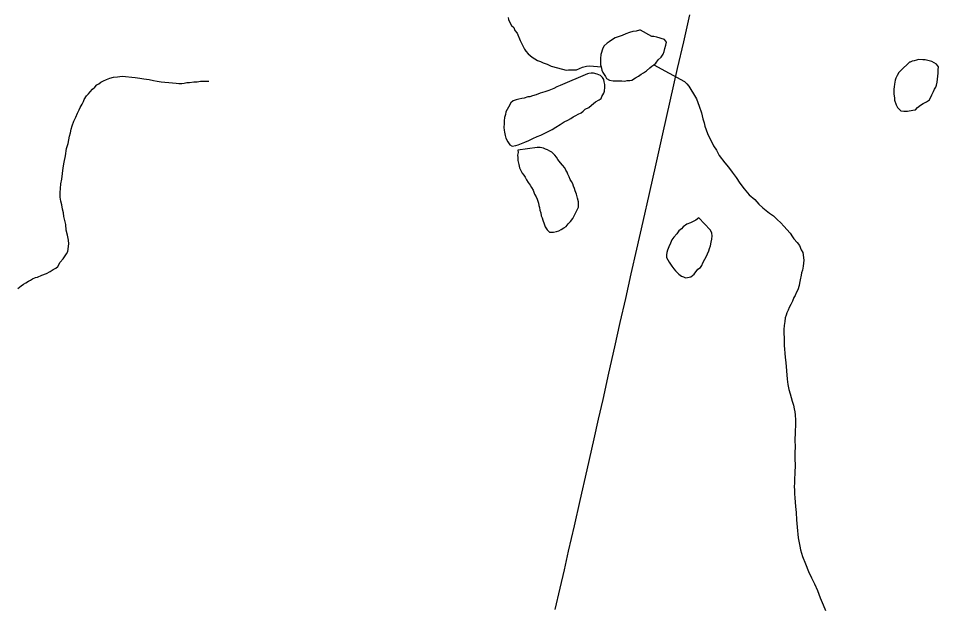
# Model space of a CAD drawing. Extents: x 103424 to 290657, y 38711 to 110967.
# Drawn here: x 214248.9583 to 214249.383, y 40209.2571 to 40209.5291 of the extents above; entities that cross this region are included whole.
import ezdxf

# ---------------------------------------------------------------- set-up
doc = ezdxf.new("R2010")
doc.units = 0
for name, color, linetype in [('GM_X_County_Road', 7, 'Continuous'), ('GM_X_Minor_Lake', 7, 'Continuous'), ('GM_X_Minor_River', 7, 'Continuous')]:
    doc.layers.add(name, color=color, linetype=linetype)

msp = doc.modelspace()

# ---------------------------------------------------------------- linework, layer by layer
at = {"layer": 'GM_X_County_Road'}
msp.add_lwpolyline([(214249.20604, 40209.25631), (214249.20835, 40209.26611), (214249.2103, 40209.27462), (214249.21224, 40209.28312), (214249.21492, 40209.29485), (214249.2176, 40209.30657), (214249.22081, 40209.3208), (214249.22401, 40209.33504), (214249.22609, 40209.34409), (214249.22818, 40209.35315), (214249.2309, 40209.36536), (214249.23363, 40209.37757), (214249.23613, 40209.3887), (214249.23862, 40209.39983), (214249.24121, 40209.41124), (214249.2438, 40209.42264), (214249.24669, 40209.43546), (214249.24958, 40209.44828), (214249.25269, 40209.46206), (214249.25579, 40209.47584), (214249.25919, 40209.49091), (214249.26259, 40209.50597), (214249.26541, 40209.51836), (214249.26824, 40209.53075)], dxfattribs=at)
at = {"layer": 'GM_X_Minor_Lake'}
for points in [[(214249.2454, 40209.52379), (214249.24495, 40209.52373), (214249.24344, 40209.52331), (214249.24192, 40209.52309), (214249.24041, 40209.52268), (214249.23871, 40209.52207), (214249.23702, 40209.52127), (214249.23513, 40209.52066), (214249.2338, 40209.52025), (214249.23249, 40209.51946), (214249.23099, 40209.51829), (214249.23006, 40209.5177), (214249.22875, 40209.51653), (214249.22801, 40209.51538), (214249.22712, 40209.51251), (214249.22697, 40209.51061), (214249.22701, 40209.50909), (214249.22703, 40209.50776), (214249.22725, 40209.50681), (214249.22766, 40209.5053), (214249.22806, 40209.50417), (214249.22865, 40209.50323), (214249.22924, 40209.5023), (214249.22983, 40209.50136), (214249.23118, 40209.50063), (214249.2329, 40209.50028), (214249.23442, 40209.50032)], [(214249.2454, 40209.52379), (214249.24495, 40209.52373), (214249.24344, 40209.52331), (214249.24192, 40209.52309), (214249.24041, 40209.52268), (214249.23871, 40209.52207), (214249.23702, 40209.52127), (214249.23513, 40209.52066), (214249.2338, 40209.52025), (214249.23249, 40209.51946), (214249.23099, 40209.51829), (214249.23006, 40209.5177), (214249.22875, 40209.51653), (214249.22801, 40209.51538), (214249.22712, 40209.51251), (214249.22697, 40209.51061), (214249.22701, 40209.50909), (214249.22703, 40209.50776), (214249.22725, 40209.50681), (214249.22766, 40209.5053), (214249.22806, 40209.50417), (214249.22865, 40209.50323), (214249.22924, 40209.5023), (214249.22983, 40209.50136), (214249.23118, 40209.50063), (214249.2329, 40209.50028), (214249.23442, 40209.50032), (214249.23689, 40209.50037), (214249.23823, 40209.50021), (214249.23936, 40209.50043), (214249.24051, 40209.50045), (214249.24145, 40209.50066), (214249.24314, 40209.50165), (214249.24446, 40209.50244), (214249.24577, 40209.50341), (214249.2469, 40209.50401), (214249.24821, 40209.50499), (214249.2497, 40209.50635), (214249.25063, 40209.50713), (214249.25157, 40209.50772), (214249.25251, 40209.5085), (214249.25361, 40209.51005), (214249.25492, 40209.51121), (214249.25584, 40209.51256), (214249.25638, 40209.51391), (214249.25674, 40209.51524), (214249.25708, 40209.51677), (214249.25744, 40209.51811), (214249.25646, 40209.51942), (214249.25301, 40209.52048), (214249.25167, 40209.52083), (214249.25072, 40209.52081), (214249.2454, 40209.52379)], [(214249.23442, 40209.50032), (214249.23689, 40209.50037), (214249.23823, 40209.50021), (214249.23936, 40209.50043), (214249.24051, 40209.50045), (214249.24145, 40209.50066), (214249.24314, 40209.50165), (214249.24446, 40209.50244), (214249.24577, 40209.50341), (214249.2469, 40209.50401), (214249.24821, 40209.50499), (214249.2497, 40209.50635), (214249.25063, 40209.50713), (214249.25157, 40209.50772), (214249.25251, 40209.5085), (214249.25361, 40209.51005), (214249.25492, 40209.51121), (214249.25584, 40209.51256), (214249.25638, 40209.51391), (214249.25674, 40209.51524), (214249.25708, 40209.51677), (214249.25744, 40209.51811), (214249.25646, 40209.51942), (214249.25301, 40209.52048), (214249.25167, 40209.52083), (214249.25072, 40209.52081), (214249.2454, 40209.52379)], [(214249.36959, 40209.50887), (214249.36556, 40209.50507), (214249.36463, 40209.5041), (214249.3639, 40209.50275), (214249.36335, 40209.5016), (214249.363, 40209.50064), (214249.36266, 40209.49874), (214249.36249, 40209.49759), (214249.36232, 40209.49645), (214249.36235, 40209.49531), (214249.36237, 40209.49417), (214249.3626, 40209.49247), (214249.36262, 40209.49133), (214249.36343, 40209.48925), (214249.36403, 40209.48794), (214249.36558, 40209.48645), (214249.36692, 40209.48629), (214249.36863, 40209.48633), (214249.37109, 40209.48676), (214249.37242, 40209.48698), (214249.37335, 40209.48795), (214249.37465, 40209.48912), (214249.37597, 40209.48991), (214249.37747, 40209.4907), (214249.37879, 40209.49149), (214249.37988, 40209.49379), (214249.38061, 40209.49533), (214249.38115, 40209.49648), (214249.3817, 40209.49744), (214249.38206, 40209.4984), (214249.38242, 40209.49974), (214249.3829, 40209.50393), (214249.38286, 40209.50545), (214249.38303, 40209.50678), (214249.38205, 40209.50809), (214249.37993, 40209.50918), (214249.37802, 40209.50971), (214249.37687, 40209.51007), (214249.37573, 40209.51004), (214249.37382, 40209.51019), (214249.37288, 40209.50979), (214249.37174, 40209.50957), (214249.3708, 40209.50936), (214249.36985, 40209.50896), (214249.36959, 40209.50887)], [(214249.36959, 40209.50887), (214249.36556, 40209.50507), (214249.36463, 40209.5041), (214249.3639, 40209.50275), (214249.36335, 40209.5016), (214249.363, 40209.50064), (214249.36266, 40209.49874), (214249.36249, 40209.49759), (214249.36232, 40209.49645), (214249.36235, 40209.49531), (214249.36237, 40209.49417), (214249.3626, 40209.49247), (214249.36262, 40209.49133), (214249.36343, 40209.48925), (214249.36403, 40209.48794), (214249.36558, 40209.48645), (214249.36692, 40209.48629), (214249.36863, 40209.48633), (214249.37109, 40209.48676), (214249.37242, 40209.48698), (214249.37335, 40209.48795), (214249.37465, 40209.48912), (214249.37597, 40209.48991)], [(214249.37597, 40209.48991), (214249.37747, 40209.4907), (214249.37879, 40209.49149), (214249.37988, 40209.49379), (214249.38061, 40209.49533), (214249.38115, 40209.49648), (214249.3817, 40209.49744), (214249.38206, 40209.4984), (214249.38242, 40209.49974), (214249.3829, 40209.50393), (214249.38286, 40209.50545), (214249.38303, 40209.50678), (214249.38205, 40209.50809), (214249.37993, 40209.50918), (214249.37802, 40209.50971), (214249.37687, 40209.51007), (214249.37573, 40209.51004), (214249.37382, 40209.51019), (214249.37288, 40209.50979), (214249.37174, 40209.50957), (214249.3708, 40209.50936), (214249.36985, 40209.50896), (214249.36959, 40209.50887)], [(214249.22103, 40209.50363), (214249.2084, 40209.49823), (214249.20689, 40209.49762), (214249.20539, 40209.49683), (214249.20313, 40209.49583), (214249.20124, 40209.49522), (214249.19916, 40209.4946), (214249.19727, 40209.4938), (214249.19557, 40209.49339), (214249.19444, 40209.49298), (214249.19349, 40209.49296), (214249.19179, 40209.49235), (214249.19065, 40209.49214), (214249.18932, 40209.49192), (214249.188, 40209.49151), (214249.18668, 40209.4911), (214249.18556, 40209.49013), (214249.18446, 40209.48821), (214249.18391, 40209.48705), (214249.18336, 40209.48609), (214249.1832, 40209.48476), (214249.18266, 40209.48342), (214249.1825, 40209.48189), (214249.18253, 40209.48056), (214249.18238, 40209.47885), (214249.18259, 40209.47753), (214249.18261, 40209.47658), (214249.18303, 40209.47507), (214249.18324, 40209.47393), (214249.18423, 40209.47224), (214249.18521, 40209.47074), (214249.18617, 40209.47019), (214249.18788, 40209.47042), (214249.18902, 40209.47083), (214249.19203, 40209.47203), (214249.19392, 40209.47283), (214249.1958, 40209.47363), (214249.19768, 40209.47462), (214249.19938, 40209.47523), (214249.20465, 40209.47782), (214249.20634, 40209.47899), (214249.20841, 40209.48018), (214249.21028, 40209.48136), (214249.21198, 40209.48215), (214249.21329, 40209.48294), (214249.21442, 40209.48373), (214249.21554, 40209.48432), (214249.21667, 40209.48492), (214249.21799, 40209.48551), (214249.21893, 40209.4863), (214249.21986, 40209.48727), (214249.22155, 40209.48806), (214249.22286, 40209.48904), (214249.22473, 40209.4906), (214249.22642, 40209.49159), (214249.22736, 40209.49218), (214249.22753, 40209.49313), (214249.22845, 40209.49467), (214249.22881, 40209.49563), (214249.22896, 40209.49734), (214249.22893, 40209.49867), (214249.22872, 40209.49981), (214249.2285, 40209.50094), (214249.22791, 40209.50188), (214249.22694, 40209.50281), (214249.22541, 40209.50335), (214249.22369, 40209.50388), (214249.22273, 40209.50386), (214249.2216, 40209.50364), (214249.22103, 40209.50363)], [(214249.22103, 40209.50363), (214249.2084, 40209.49823), (214249.20689, 40209.49762), (214249.20539, 40209.49683), (214249.20313, 40209.49583), (214249.20124, 40209.49522), (214249.19916, 40209.4946), (214249.19727, 40209.4938), (214249.19557, 40209.49339), (214249.19444, 40209.49298), (214249.19349, 40209.49296), (214249.19179, 40209.49235), (214249.19065, 40209.49214), (214249.18932, 40209.49192), (214249.188, 40209.49151), (214249.18668, 40209.4911), (214249.18556, 40209.49013), (214249.18446, 40209.48821), (214249.18391, 40209.48705), (214249.18336, 40209.48609), (214249.1832, 40209.48476), (214249.18266, 40209.48342), (214249.1825, 40209.48189), (214249.18253, 40209.48056), (214249.18238, 40209.47885), (214249.18259, 40209.47753), (214249.18261, 40209.47658), (214249.18303, 40209.47507), (214249.18324, 40209.47393), (214249.18423, 40209.47224), (214249.18521, 40209.47074), (214249.18617, 40209.47019), (214249.18788, 40209.47042), (214249.18902, 40209.47083), (214249.19203, 40209.47203)], [(214249.19203, 40209.47203), (214249.19392, 40209.47283), (214249.1958, 40209.47363), (214249.19768, 40209.47462), (214249.19938, 40209.47523), (214249.20465, 40209.47782), (214249.20634, 40209.47899), (214249.20841, 40209.48018), (214249.21028, 40209.48136), (214249.21198, 40209.48215), (214249.21329, 40209.48294), (214249.21442, 40209.48373), (214249.21554, 40209.48432), (214249.21667, 40209.48492), (214249.21799, 40209.48551), (214249.21893, 40209.4863), (214249.21986, 40209.48727), (214249.22155, 40209.48806), (214249.22286, 40209.48904), (214249.22473, 40209.4906), (214249.22642, 40209.49159), (214249.22736, 40209.49218), (214249.22753, 40209.49313), (214249.22845, 40209.49467), (214249.22881, 40209.49563), (214249.22896, 40209.49734), (214249.22893, 40209.49867), (214249.22872, 40209.49981), (214249.2285, 40209.50094), (214249.22791, 40209.50188), (214249.22694, 40209.50281), (214249.22541, 40209.50335), (214249.22369, 40209.50388), (214249.22273, 40209.50386), (214249.2216, 40209.50364), (214249.22103, 40209.50363)], [(214249.18889, 40209.46836), (214249.18891, 40209.46722), (214249.18874, 40209.46608), (214249.18877, 40209.46494), (214249.1888, 40209.46361), (214249.18922, 40209.46172), (214249.18963, 40209.46021), (214249.19023, 40209.45889), (214249.19083, 40209.45776), (214249.19161, 40209.45683), (214249.1922, 40209.45589), (214249.1928, 40209.45458), (214249.19358, 40209.45345), (214249.19456, 40209.45215), (214249.19515, 40209.45102), (214249.19594, 40209.4499), (214249.19655, 40209.44801), (214249.19734, 40209.4467), (214249.19774, 40209.44576), (214249.19814, 40209.44481), (214249.19835, 40209.44387), (214249.19857, 40209.44273), (214249.19878, 40209.44179), (214249.19899, 40209.44065), (214249.1994, 40209.43933), (214249.19962, 40209.43801), (214249.20002, 40209.43707), (214249.20042, 40209.43593), (214249.20103, 40209.43424), (214249.20144, 40209.43292), (214249.20242, 40209.43161), (214249.20339, 40209.43049), (214249.20529, 40209.43053), (214249.20662, 40209.43075), (214249.20775, 40209.43115), (214249.20888, 40209.43175), (214249.21001, 40209.43253), (214249.21113, 40209.43313), (214249.21206, 40209.43429), (214249.21318, 40209.43545), (214249.21429, 40209.43681), (214249.2152, 40209.43854), (214249.21684, 40209.44199), (214249.21682, 40209.44294), (214249.21679, 40209.44446), (214249.21637, 40209.44616), (214249.21595, 40209.44805), (214249.21535, 40209.44956), (214249.21494, 40209.45069), (214249.21454, 40209.45163), (214249.21414, 40209.45276), (214249.21354, 40209.45389), (214249.21295, 40209.45483), (214249.21255, 40209.45596), (214249.21195, 40209.45727), (214249.21155, 40209.45821), (214249.21096, 40209.45915), (214249.21056, 40209.46009), (214249.20939, 40209.4614), (214249.2086, 40209.46252), (214249.20724, 40209.46401), (214249.20665, 40209.46514), (214249.20586, 40209.46607), (214249.2045, 40209.46737), (214249.20354, 40209.46792), (214249.20258, 40209.46847), (214249.20162, 40209.46883), (214249.20066, 40209.46919), (214249.19913, 40209.46953), (214249.1978, 40209.4695), (214249.18889, 40209.46836)], [(214249.18889, 40209.46836), (214249.18891, 40209.46722), (214249.18874, 40209.46608), (214249.18877, 40209.46494), (214249.1888, 40209.46361), (214249.18922, 40209.46172), (214249.18963, 40209.46021), (214249.19023, 40209.45889), (214249.19083, 40209.45776), (214249.19161, 40209.45683), (214249.1922, 40209.45589), (214249.1928, 40209.45458), (214249.19358, 40209.45345), (214249.19456, 40209.45215), (214249.19515, 40209.45102), (214249.19594, 40209.4499), (214249.19655, 40209.44801), (214249.19734, 40209.4467), (214249.19774, 40209.44576), (214249.19814, 40209.44481), (214249.19835, 40209.44387), (214249.19857, 40209.44273), (214249.19878, 40209.44179), (214249.19899, 40209.44065), (214249.1994, 40209.43933), (214249.19962, 40209.43801), (214249.20002, 40209.43707), (214249.20042, 40209.43593), (214249.20103, 40209.43424), (214249.20144, 40209.43292), (214249.20242, 40209.43161), (214249.20339, 40209.43049), (214249.20529, 40209.43053), (214249.20662, 40209.43075), (214249.20775, 40209.43115), (214249.20888, 40209.43175)], [(214249.20888, 40209.43175), (214249.21001, 40209.43253), (214249.21113, 40209.43313), (214249.21206, 40209.43429), (214249.21318, 40209.43545), (214249.21429, 40209.43681), (214249.2152, 40209.43854), (214249.21684, 40209.44199), (214249.21682, 40209.44294), (214249.21679, 40209.44446), (214249.21637, 40209.44616), (214249.21595, 40209.44805), (214249.21535, 40209.44956), (214249.21494, 40209.45069), (214249.21454, 40209.45163), (214249.21414, 40209.45276), (214249.21354, 40209.45389), (214249.21295, 40209.45483), (214249.21255, 40209.45596), (214249.21195, 40209.45727), (214249.21155, 40209.45821), (214249.21096, 40209.45915), (214249.21056, 40209.46009), (214249.20939, 40209.4614), (214249.2086, 40209.46252), (214249.20724, 40209.46401), (214249.20665, 40209.46514), (214249.20586, 40209.46607), (214249.2045, 40209.46737), (214249.20354, 40209.46792), (214249.20258, 40209.46847), (214249.20162, 40209.46883), (214249.20066, 40209.46919), (214249.19913, 40209.46953), (214249.1978, 40209.4695), (214249.18889, 40209.46836)], [(214249.2723, 40209.43712), (214249.27099, 40209.43595), (214249.26949, 40209.43516), (214249.26854, 40209.43476), (214249.26684, 40209.43415), (214249.26516, 40209.43297), (214249.26442, 40209.43201), (214249.26311, 40209.43103), (214249.26218, 40209.42968), (214249.26089, 40209.42813), (214249.25996, 40209.42697), (214249.25923, 40209.42543), (214249.25851, 40209.42371), (214249.25797, 40209.42218), (214249.25761, 40209.42103), (214249.25744, 40209.42007), (214249.25747, 40209.41875), (214249.25807, 40209.41762), (214249.25866, 40209.41668), (214249.25925, 40209.41574), (214249.25984, 40209.41481), (214249.26082, 40209.4135), (214249.2616, 40209.41257)], [(214249.2723, 40209.43712), (214249.27099, 40209.43595), (214249.26949, 40209.43516), (214249.26854, 40209.43476), (214249.26684, 40209.43415), (214249.26516, 40209.43297), (214249.26442, 40209.43201), (214249.26311, 40209.43103), (214249.26218, 40209.42968), (214249.26089, 40209.42813), (214249.25996, 40209.42697), (214249.25923, 40209.42543), (214249.25851, 40209.42371), (214249.25797, 40209.42218), (214249.25761, 40209.42103), (214249.25744, 40209.42007), (214249.25747, 40209.41875), (214249.25807, 40209.41762), (214249.25866, 40209.41668), (214249.25925, 40209.41574), (214249.25984, 40209.41481), (214249.26082, 40209.4135), (214249.2616, 40209.41257), (214249.26315, 40209.41108), (214249.26431, 40209.41016), (214249.26527, 40209.4098), (214249.26623, 40209.40944), (214249.26718, 40209.40946), (214249.2687, 40209.40987), (214249.27019, 40209.41104), (214249.27185, 40209.41336), (214249.27317, 40209.41415), (214249.27372, 40209.41511), (214249.27426, 40209.41626), (214249.27518, 40209.41799), (214249.27572, 40209.41914), (214249.277, 40209.42183), (214249.27735, 40209.42298), (214249.27771, 40209.42412), (214249.27805, 40209.42584), (214249.2784, 40209.42718), (214249.27856, 40209.4287), (214249.27834, 40209.43003), (214249.27774, 40209.43135), (214249.27755, 40209.43153), (214249.2723, 40209.43712)], [(214249.2616, 40209.41257), (214249.26315, 40209.41108), (214249.26431, 40209.41016), (214249.26527, 40209.4098), (214249.26623, 40209.40944), (214249.26718, 40209.40946), (214249.2687, 40209.40987), (214249.27019, 40209.41104), (214249.27185, 40209.41336), (214249.27317, 40209.41415), (214249.27372, 40209.41511), (214249.27426, 40209.41626), (214249.27518, 40209.41799), (214249.27572, 40209.41914), (214249.277, 40209.42183), (214249.27735, 40209.42298), (214249.27771, 40209.42412), (214249.27805, 40209.42584), (214249.2784, 40209.42718), (214249.27856, 40209.4287), (214249.27834, 40209.43003), (214249.27774, 40209.43135), (214249.27755, 40209.43153), (214249.2723, 40209.43712)]]:
    msp.add_lwpolyline(points, dxfattribs=at)
at = {"layer": 'GM_X_Minor_River'}
for points in [[(214249.18434, 40209.52963), (214249.18455, 40209.52868), (214249.18515, 40209.52718), (214249.18594, 40209.52586), (214249.18691, 40209.52493), (214249.18751, 40209.52362), (214249.18849, 40209.52231), (214249.1899, 40209.51892), (214249.19109, 40209.51648), (214249.19188, 40209.51497), (214249.19247, 40209.51404), (214249.19364, 40209.51273), (214249.19539, 40209.51125), (214249.19673, 40209.51052), (214249.19789, 40209.50978), (214249.19923, 40209.50924), (214249.20058, 40209.5087), (214249.2023, 40209.50798), (214249.20422, 40209.50707), (214249.20939, 40209.50566), (214249.21111, 40209.50532), (214249.21225, 40209.50535), (214249.21377, 40209.50538), (214249.21491, 40209.5054), (214249.21586, 40209.50542), (214249.21869, 40209.50663), (214249.22058, 40209.50705), (214249.2221, 40209.50727), (214249.2221, 40209.50727), (214249.22725, 40209.50681)], [(214249.25157, 40209.50772), (214249.26581, 40209.50005), (214249.26679, 40209.49893), (214249.26776, 40209.49781), (214249.26874, 40209.49631), (214249.26993, 40209.49425), (214249.27131, 40209.492), (214249.27252, 40209.48861), (214249.27354, 40209.48559), (214249.27417, 40209.48275), (214249.27478, 40209.48087), (214249.2752, 40209.47936), (214249.2758, 40209.47766), (214249.27641, 40209.47596), (214249.27721, 40209.47427), (214249.2782, 40209.47239), (214249.27919, 40209.47032), (214249.28057, 40209.46826), (214249.28176, 40209.46582), (214249.28431, 40209.46246), (214249.28606, 40209.4604), (214249.28782, 40209.45816), (214249.28959, 40209.45573), (214249.29135, 40209.45311), (214249.29331, 40209.45049), (214249.29565, 40209.44769), (214249.29818, 40209.44547), (214249.30012, 40209.44342), (214249.30187, 40209.44175), (214249.30342, 40209.44045), (214249.30497, 40209.43916), (214249.30689, 40209.43806), (214249.30845, 40209.43638), (214249.3102, 40209.43471), (214249.31156, 40209.43322), (214249.31448, 40209.43005), (214249.31566, 40209.42837), (214249.31625, 40209.42743), (214249.31781, 40209.42576), (214249.31879, 40209.42426), (214249.31959, 40209.42238), (214249.32038, 40209.42106), (214249.32084, 40209.41746), (214249.32052, 40209.4148), (214249.32018, 40209.41289), (214249.31982, 40209.41174), (214249.31966, 40209.4106), (214249.31913, 40209.4085), (214249.31878, 40209.40697), (214249.31862, 40209.40583), (214249.31809, 40209.40391), (214249.31736, 40209.40238), (214249.31681, 40209.40123), (214249.31626, 40209.40027), (214249.31554, 40209.39854), (214249.31481, 40209.397), (214249.31408, 40209.39566), (214249.31353, 40209.39451), (214249.31299, 40209.39317), (214249.31263, 40209.39221), (214249.31228, 40209.39087), (214249.31213, 40209.38916), (214249.31178, 40209.38744), (214249.31163, 40209.38554), (214249.31167, 40209.38364), (214249.31171, 40209.38174), (214249.31176, 40209.37984), (214249.31179, 40209.37813), (214249.31183, 40209.37642), (214249.31206, 40209.37453), (214249.31229, 40209.37263), (214249.31253, 40209.37036), (214249.31308, 40209.36258), (214249.31351, 40209.36012), (214249.31394, 40209.35785), (214249.31455, 40209.35577), (214249.31497, 40209.35407), (214249.31539, 40209.35237), (214249.31599, 40209.35067), (214249.31641, 40209.34897), (214249.31663, 40209.34746), (214249.31685, 40209.34613), (214249.31691, 40209.34366), (214249.31695, 40209.34177), (214249.31683, 40209.33815), (214249.31673, 40209.33435), (214249.31679, 40209.3315), (214249.31666, 40209.32865), (214249.31671, 40209.32637), (214249.31673, 40209.32504), (214249.31676, 40209.32371), (214249.3168, 40209.32201), (214249.31665, 40209.32029), (214249.31668, 40209.31858), (214249.31653, 40209.31706), (214249.31657, 40209.31478), (214249.31642, 40209.31288), (214249.31645, 40209.31155)], [(214248.95807, 40209.40448), (214248.95957, 40209.40564), (214248.9607, 40209.40642), (214248.96183, 40209.40701), (214248.96295, 40209.40779), (214248.96389, 40209.40837), (214248.96483, 40209.40896), (214248.96615, 40209.40955), (214248.9671, 40209.40976), (214248.96917, 40209.41055), (214248.97125, 40209.41135), (214248.97294, 40209.41233), (214248.97445, 40209.4133), (214248.97557, 40209.41389), (214248.97651, 40209.41466), (214248.97762, 40209.41658), (214248.97892, 40209.41813), (214248.97985, 40209.41947), (214248.98059, 40209.42043), (214248.98114, 40209.42159), (214248.98165, 40209.42501), (214248.98144, 40209.42672), (214248.98102, 40209.429), (214248.98041, 40209.43146), (214248.98018, 40209.43393), (214248.97976, 40209.43582), (214248.97935, 40209.43771), (214248.97913, 40209.43942), (214248.97872, 40209.44113), (214248.97831, 40209.44302), (214248.9779, 40209.44472), (214248.97768, 40209.44662), (214248.97765, 40209.44871), (214248.9778, 40209.45062), (214248.97796, 40209.45271), (214248.9783, 40209.455), (214248.97864, 40209.45747), (214248.97897, 40209.46014), (214248.9795, 40209.46281), (214248.98002, 40209.46567), (214248.98053, 40209.4691), (214248.98125, 40209.47139), (214248.9816, 40209.47311), (214248.98195, 40209.47483), (214248.98231, 40209.47635), (214248.98266, 40209.47807), (214248.9832, 40209.4796), (214248.98393, 40209.4817), (214248.98485, 40209.48362), (214248.98558, 40209.48534), (214248.98631, 40209.48688), (214248.98686, 40209.48802), (214248.98778, 40209.48956), (214248.98833, 40209.49071), (214248.9887, 40209.49167), (214248.98981, 40209.4934), (214248.99074, 40209.49436), (214248.99149, 40209.49532), (214248.9926, 40209.49648), (214248.99354, 40209.49745), (214248.99447, 40209.49842), (214248.99541, 40209.499), (214248.99635, 40209.49978), (214248.99767, 40209.50037), (214248.99899, 40209.50096), (214249.0005, 40209.50156), (214249.0022, 40209.50196), (214249.00409, 40209.50219), (214249.00618, 40209.50241), (214249.01226, 40209.50194), (214249.01436, 40209.50159), (214249.01626, 40209.50124), (214249.01874, 40209.5009), (214249.02064, 40209.50055), (214249.02236, 40209.5002), (214249.02426, 40209.49985), (214249.02597, 40209.49969), (214249.02769, 40209.49953)], [(214249.02769, 40209.49953), (214249.0294, 40209.49937), (214249.03111, 40209.49921), (214249.03244, 40209.49904), (214249.03377, 40209.49906), (214249.03491, 40209.49927), (214249.03604, 40209.49948), (214249.03737, 40209.4995), (214249.03927, 40209.49991), (214249.04078, 40209.49993), (214249.0423, 40209.50015), (214249.04382, 40209.50017), (214249.04534, 40209.5002), (214249.04629, 40209.50022)], [(214249.31645, 40209.31155), (214249.31649, 40209.30965), (214249.31673, 40209.30775), (214249.31677, 40209.30585), (214249.317, 40209.30377), (214249.31725, 40209.30112), (214249.31751, 40209.2977), (214249.31778, 40209.29429), (214249.31826, 40209.28936), (214249.31891, 40209.28557), (214249.31933, 40209.28387), (214249.32016, 40209.28066), (214249.32156, 40209.27727), (214249.32297, 40209.27388), (214249.32436, 40209.27087), (214249.32576, 40209.26805), (214249.32715, 40209.26505), (214249.32836, 40209.26165), (214249.32977, 40209.25845), (214249.33077, 40209.25582)]]:
    msp.add_lwpolyline(points, dxfattribs=at)

doc.saveas('drawing.dxf')
